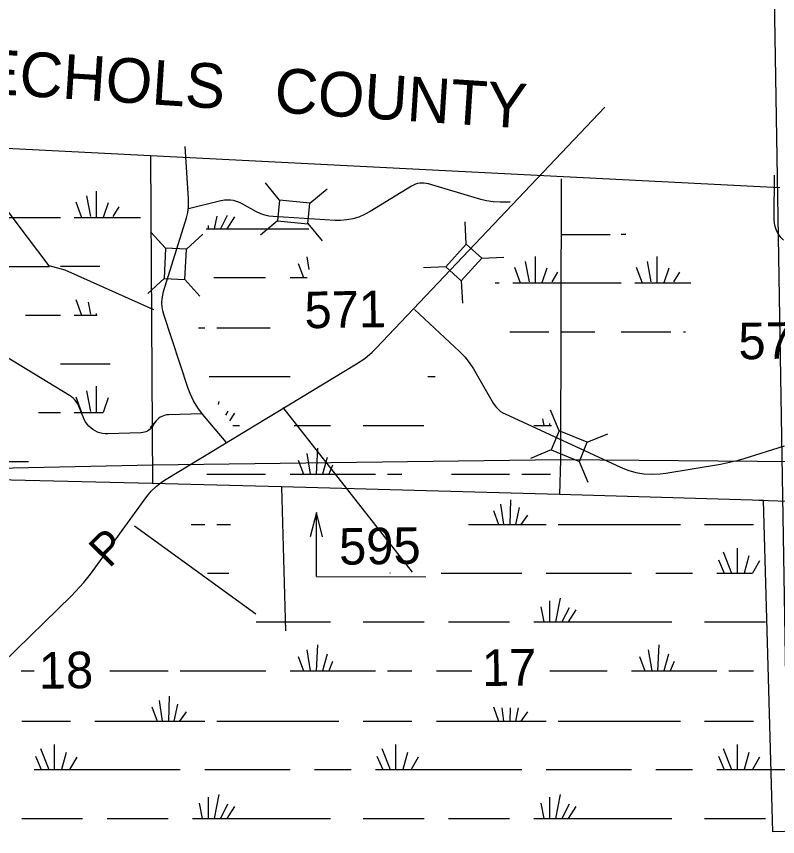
# Model space of a CAD drawing. Extents: x 2480962 to 2688785, y 277103 to 599240.
# Drawn here: x 2549109 to 2558477, y 576650 to 586749 of the extents above; entities that cross this region are included whole.
import ezdxf

# ---------------------------------------------------------------- set-up
doc = ezdxf.new("R2010")
doc.units = 0
for name, color, linetype in [('County Boundary', 7, 'Continuous'), ('Culture', 7, 'Continuous'), ('Divided_Highway', 7, 'Continuous'), ('Section Lines', 7, 'Continuous'), ('Section Numbers', 7, 'Continuous'), ('Swamps', 7, 'Continuous'), ('Uninventoried Roads and Features', 7, 'Continuous')]:
    doc.layers.add(name, color=color, linetype=linetype)

msp = doc.modelspace()

# ---------------------------------------------------------------- linework, layer by layer
at = {"layer": 'County Boundary'}
msp.add_lwpolyline([(2531891.777, 585950.249), (2538156.914, 585660.15), (2545913.029, 585281.037), (2558504.754, 584643.044)], dxfattribs=at)
at = {"layer": 'Divided_Highway'}
msp.add_line((2559042.308, 550450.169), (2558293.684, 595906.699), dxfattribs=at)
at = {"layer": 'Section Lines'}
for p, q in [((2550787.437, 580996.157), (2550765.234, 585024.142)), ((2555811.799, 584746.956), (2555804.176, 581290.05)), ((2550786.175, 581225.12), (2546002.616, 581119.252)), ((2555804.176, 581290.05), (2550786.175, 581225.12)), ((2555804.176, 581290.05), (2555794.415, 580861.023)), ((2561497.315, 581241.706), (2555804.176, 581290.05)), ((2550780.564, 580996.565), (2546827.353, 581090.487)), ((2552371.12, 580955.168), (2550780.564, 580996.565)), ((2555794.415, 580861.023), (2552371.12, 580955.168)), ((2552371.12, 580955.168), (2552421.146, 579182.669)), ((2558301.417, 580789.245), (2555794.415, 580861.023)), ((2558250.346, 580790.708), (2561483.777, 580671.87)), ((2558297.904, 580789.346), (2558416.14, 576707.671)), ((2552801.228, 579851.259), (2552801.21, 580640.585)), ((2552876.217, 580340.583), (2552801.21, 580640.585)), ((2552801.228, 579851.259), (2554148.551, 579850.09)), ((2563799.873, 576891.066), (2558416.14, 576707.671))]:
    msp.add_line(p, q, dxfattribs=at)
at = {"layer": 'Swamps'}
for p, q in [((2550092.477, 584597.921), (2550092.484, 584271.696)), ((2549838.752, 584465.01), (2549911.25, 584271.693)), ((2549971.655, 584537.507), (2550019.99, 584283.777)), ((2550237.467, 584452.935), (2550177.06, 584271.698)), ((2550370.373, 584404.608), (2550297.883, 584283.782)), ((2548921.168, 584271.675), (2549652.023, 584271.688)), ((2549821.167, 584271.691), (2550421.167, 584271.702)), ((2555816.856, 584064.141), (2556416.855, 584064.152)), ((2555491.342, 583792.971), (2555491.349, 583466.746)), ((2556991.341, 583792.998), (2556991.349, 583466.773)), ((2548918.018, 583669.05), (2549518.018, 583669.061)), ((2555237.617, 583660.06), (2555310.115, 583466.743)), ((2555370.52, 583732.557), (2555418.855, 583478.827)), ((2555636.332, 583647.985), (2555575.925, 583466.748)), ((2556737.616, 583660.087), (2556810.115, 583466.769)), ((2556870.52, 583732.584), (2556918.854, 583478.853)), ((2557136.332, 583648.011), (2557075.925, 583466.774)), ((2555769.238, 583599.658), (2555696.748, 583478.832)), ((2557269.238, 583599.684), (2557196.747, 583478.858)), ((2555220.032, 583466.741), (2555820.032, 583466.752)), ((2555820.032, 583466.752), (2556550.888, 583466.765)), ((2556720.032, 583466.768), (2557320.032, 583466.778)), ((2549838.779, 583264.996), (2549911.277, 583071.679)), ((2556551.798, 582866.757), (2557161.026, 582866.768)), ((2549652.96, 582471.667), (2550262.188, 582471.678)), ((2549971.709, 582137.479), (2550020.043, 581883.749)), ((2550092.53, 582197.893), (2550092.538, 581871.668)), ((2549838.805, 582064.982), (2549911.304, 581871.665)), ((2552801.21, 580640.585), (2552726.217, 580340.58))]:
    msp.add_line(p, q, dxfattribs=at)
for points in [[(2550421.167, 584271.702), (2550634.944, 584271.706)], [(2551575.459, 584289.25), (2551542.213, 584133.372)], [(2551701.709, 584296.69), (2551620.213, 584133.374)], [(2551794.459, 584281.817), (2551697.963, 584133.375)], [(2551467.962, 584174.184), (2551467.963, 584133.371)], [(2551445.713, 584133.371), (2551467.963, 584133.371)], [(2551467.963, 584133.371), (2551542.213, 584133.372)], [(2551542.213, 584133.372), (2551620.213, 584133.374)], [(2551620.213, 584133.374), (2551697.963, 584133.375)], [(2551697.963, 584133.375), (2552707.462, 584133.393)], [(2556551.771, 584066.772), (2556610.185, 584066.773)], [(2552681.47, 583788.201), (2552707.473, 583632.325)], [(2549652.934, 583671.681), (2550137.557, 583671.69)], [(2552577.722, 583706.573), (2552640.726, 583532.134)], [(2551538.983, 583532.115), (2552176.726, 583532.126)], [(2552477.476, 583532.132), (2552640.726, 583532.134)], [(2552640.726, 583532.134), (2552688.976, 583532.135)], [(2554999.996, 583466.737), (2555050.888, 583466.738)], [(2557320.032, 583466.778), (2557409.142, 583466.78)], [(2549991.799, 583231.887), (2550020.017, 583083.763)], [(2549222.658, 583071.667), (2549652.05, 583071.674)], [(2549821.194, 583071.677), (2550105.17, 583071.682)], [(2550092.51, 583089.571), (2550092.511, 583071.682)], [(2551349.24, 582912.292), (2551426.99, 582912.294)], [(2551575.49, 582912.296), (2552233.431, 582912.308)], [(2555180.721, 582866.733), (2555661.027, 582866.742)], [(2555816.883, 582864.126), (2556227.279, 582864.134)], [(2557316.882, 582864.153), (2557345.476, 582864.153)], [(2551482.753, 582314.787), (2552477.503, 582314.742)], [(2554173.502, 582314.772), (2554262.752, 582314.773)], [(2550237.52, 582052.906), (2550177.114, 581871.669)], [(2551601.51, 582006.723), (2551594.011, 581969.597)], [(2549382.183, 581871.655), (2549652.077, 581871.66)], [(2549821.221, 581871.663), (2550178.933, 581871.669)], [(2551709.263, 581887.911), (2551683.264, 581839.66)], [(2551794.513, 581861.974), (2551731.515, 581769.16)], [(2555584.014, 581795.165), (2555598.766, 581713.477)], [(2555669.265, 581735.791), (2555669.266, 581713.478)], [(2551772.267, 581713.472), (2551854.017, 581713.474)], [(2552525.766, 581713.485), (2552974.766, 581713.493)], [(2553375.516, 581713.5), (2554125.266, 581713.513)], [(2555476.266, 581713.475), (2555598.766, 581713.477)], [(2555598.766, 581713.477), (2555669.266, 581713.478)], [(2555669.266, 581713.478), (2555695.266, 581713.479)], [(2552815.273, 581431.425), (2552796.53, 581112.233)], [(2552681.524, 581368.359), (2552726.03, 581112.232)], [(2552934.025, 581316.363), (2552874.53, 581112.234)], [(2548918.071, 581269.022), (2549257.147, 581269.028)], [(2552577.776, 581286.669), (2552640.78, 581112.23)], [(2553000.777, 581223.613), (2552952.53, 581112.235)], [(2551453.03, 581112.272), (2552176.78, 581112.222)], [(2552477.53, 581112.227), (2552640.78, 581112.23)], [(2552640.78, 581112.23), (2552726.03, 581112.232)], [(2552726.03, 581112.232), (2552796.53, 581112.233)], [(2552796.53, 581112.233), (2552874.53, 581112.234)], [(2552874.53, 581112.234), (2552952.53, 581112.235)], [(2552952.53, 581112.235), (2553527.78, 581112.246)], [(2553676.28, 581112.248), (2553850.78, 581112.251)], [(2554463.029, 581112.262), (2555179.279, 581112.274)], [(2555327.779, 581112.277), (2555680.529, 581112.221)], [(2555068.038, 580744.831), (2555105.043, 580492.453)], [(2555190.536, 580796.771), (2555183.043, 580492.455)], [(2554979.039, 580666.89), (2555042.043, 580492.452)], [(2555294.538, 580700.271), (2555249.793, 580492.456)], [(2555398.291, 580607.46), (2555316.793, 580492.457)], [(2551260.044, 580492.449), (2551427.044, 580492.451)], [(2551575.544, 580492.454), (2551743.442, 580492.45)], [(2554671.533, 580492.446), (2555042.043, 580492.452)], [(2555042.043, 580492.452), (2555105.043, 580492.453)], [(2555105.043, 580492.453), (2555183.043, 580492.455)], [(2555183.043, 580492.455), (2555249.793, 580492.456)], [(2555249.793, 580492.456), (2555316.793, 580492.457)], [(2555316.793, 580492.457), (2555628.543, 580492.462)], [(2555776.793, 580492.465), (2557280.043, 580492.428)], [(2557577.043, 580492.433), (2558178.293, 580492.444)], [(2557977.799, 580202.936), (2557977.806, 579894.87)], [(2557807.05, 580154.683), (2557911.056, 579894.869)], [(2558122.551, 580106.438), (2558066.806, 579894.872)], [(2557747.802, 580058.181), (2557818.306, 579894.868)], [(2558256.053, 580047.064), (2558167.056, 579894.874)], [(2553706.057, 579902.297), (2553709.557, 579894.859)], [(2551460.557, 579894.883), (2551724.874, 579894.887)], [(2554336.96, 579894.87), (2555327.807, 579894.887)], [(2555628.557, 579894.892), (2556678.806, 579894.91)], [(2556979.306, 579894.915), (2557428.556, 579894.861)], [(2557729.056, 579894.866), (2557818.306, 579894.868)], [(2557818.306, 579894.868), (2557911.056, 579894.869)], [(2557911.056, 579894.869), (2557977.806, 579894.87)], [(2557977.806, 579894.87), (2558066.806, 579894.872)], [(2558066.806, 579894.872), (2558167.056, 579894.874)], [(2555669.314, 579553.451), (2555669.32, 579293.635)], [(2555802.813, 579586.829), (2555743.57, 579293.636)], [(2555561.566, 579479.199), (2555598.82, 579293.634)], [(2555910.566, 579468.079), (2555821.57, 579293.638)], [(2555995.817, 579442.081), (2555899.32, 579293.639)], [(2552061.821, 579293.636), (2552974.821, 579293.652)], [(2553375.57, 579293.659), (2554125.32, 579293.609)], [(2554426.07, 579293.614), (2555179.32, 579293.627)], [(2555476.32, 579293.632), (2555598.82, 579293.634)], [(2555598.82, 579293.634), (2555669.32, 579293.635)], [(2555669.32, 579293.635), (2555743.57, 579293.636)], [(2555743.57, 579293.636), (2555821.57, 579293.638)], [(2555821.57, 579293.638), (2555899.32, 579293.639)], [(2555899.32, 579293.639), (2557176.07, 579293.661)], [(2557577.07, 579293.606), (2558326.57, 579293.619)], [(2552815.327, 579011.583), (2552796.584, 578692.391)], [(2557016.576, 579011.593), (2556998.083, 578692.4)], [(2552681.578, 578948.454), (2552726.084, 578692.39)], [(2552934.079, 578896.521), (2552874.584, 578692.393)], [(2556882.828, 578948.465), (2556927.583, 578692.399)], [(2557135.329, 578896.53), (2557075.833, 578692.402)], [(2552577.58, 578866.827), (2552640.834, 578692.389)], [(2553000.831, 578803.708), (2552952.584, 578692.394)], [(2556779.079, 578866.837), (2556842.083, 578692.398)], [(2557202.081, 578803.718), (2557153.833, 578692.403)], [(2549166.835, 578692.391), (2549326.585, 578692.394)], [(2550259.754, 578692.348), (2550978.084, 578692.36)], [(2551126.584, 578692.363), (2552176.834, 578692.381)], [(2552477.584, 578692.386), (2552640.834, 578692.389)], [(2552640.834, 578692.389), (2552726.084, 578692.39)], [(2552726.084, 578692.39), (2552796.584, 578692.391)], [(2552796.584, 578692.391), (2552874.584, 578692.393)], [(2552874.584, 578692.393), (2552952.584, 578692.394)], [(2552952.584, 578692.394), (2553527.834, 578692.404)], [(2553676.334, 578692.343), (2553976.834, 578692.349)], [(2554277.584, 578692.354), (2554714.887, 578692.361)], [(2555674.609, 578692.378), (2556378.083, 578692.39)], [(2556678.833, 578692.395), (2556842.083, 578692.398)], [(2556842.083, 578692.398), (2556927.583, 578692.399)], [(2556927.583, 578692.399), (2556998.083, 578692.4)], [(2556998.083, 578692.4), (2557075.833, 578692.402)], [(2557075.833, 578692.402), (2557153.833, 578692.403)], [(2557153.833, 578692.403), (2557729.083, 578692.351)], [(2557877.583, 578692.353), (2558178.333, 578692.359)], [(2550866.593, 578324.916), (2550903.848, 578072.538)], [(2550989.091, 578376.919), (2550981.848, 578072.54)], [(2550777.594, 578246.976), (2550840.848, 578072.537)], [(2551093.093, 578280.419), (2551048.598, 578072.541)], [(2551197.096, 578187.608), (2551115.348, 578072.542)], [(2554979.094, 578246.985), (2555042.098, 578072.547)], [(2555081.141, 578235.931), (2555105.098, 578072.548)], [(2555187.118, 578235.871), (2555183.098, 578072.55)], [(2555285.001, 578236.785), (2555249.848, 578072.551)], [(2555398.345, 578187.617), (2555316.598, 578072.552)], [(2549174.348, 578072.572), (2549775.598, 578072.582)], [(2550076.098, 578072.524), (2550840.848, 578072.537)], [(2550840.848, 578072.537), (2550903.848, 578072.538)], [(2550903.848, 578072.538), (2550981.848, 578072.54)], [(2550981.848, 578072.54), (2551048.598, 578072.541)], [(2551048.598, 578072.541), (2551115.348, 578072.542)], [(2551115.348, 578072.542), (2551427.098, 578072.547)], [(2551575.598, 578072.55), (2553078.848, 578072.576)], [(2553375.598, 578072.581), (2553976.848, 578072.529)], [(2554277.598, 578072.534), (2555042.098, 578072.547)], [(2555042.098, 578072.547), (2555105.098, 578072.548)], [(2555105.098, 578072.548), (2555183.098, 578072.55)], [(2555183.098, 578072.55), (2555249.848, 578072.551)], [(2555249.848, 578072.551), (2555316.598, 578072.552)], [(2555316.598, 578072.552), (2555628.598, 578072.557)], [(2555776.848, 578072.56), (2557280.097, 578072.585)], [(2557576.847, 578072.59), (2558178.347, 578072.538)], [(2549575.105, 577783.075), (2549575.112, 577475.009)], [(2553776.354, 577783.084), (2553776.361, 577475.018)], [(2557977.854, 577783.094), (2557977.861, 577475.027)], [(2549404.356, 577734.822), (2549508.362, 577475.008)], [(2549719.857, 577686.577), (2549664.112, 577475.01)], [(2553605.855, 577734.83), (2553709.611, 577475.017)], [(2553921.106, 577686.585), (2553865.611, 577475.02)], [(2557807.105, 577734.84), (2557911.111, 577475.025)], [(2558122.606, 577686.595), (2558066.861, 577475.028)], [(2549345.108, 577638.32), (2549415.612, 577475.006)], [(2549853.608, 577627.203), (2549764.362, 577475.012)], [(2553546.358, 577638.328), (2553616.861, 577475.015)], [(2554054.858, 577627.212), (2553965.861, 577475.021)], [(2557747.607, 577638.338), (2557818.111, 577475.024)], [(2558256.107, 577627.158), (2558167.111, 577475.03)], [(2549326.362, 577475.004), (2549415.612, 577475.006)], [(2549415.612, 577475.006), (2549508.362, 577475.008)], [(2549508.362, 577475.008), (2549575.112, 577475.009)], [(2549575.112, 577475.009), (2549664.112, 577475.01)], [(2549664.112, 577475.01), (2549764.362, 577475.012)], [(2549764.362, 577475.012), (2551126.611, 577475.035)], [(2551427.111, 577475.04), (2552477.361, 577474.996)], [(2552778.111, 577475.001), (2553227.111, 577475.009)], [(2553527.861, 577475.014), (2553616.861, 577475.015)], [(2553616.861, 577475.015), (2553709.611, 577475.017)], [(2553709.611, 577475.017), (2553776.361, 577475.018)], [(2553776.361, 577475.018), (2553865.611, 577475.02)], [(2553865.611, 577475.02), (2553965.861, 577475.021)], [(2553965.861, 577475.021), (2555327.861, 577475.045)], [(2555628.361, 577474.987), (2556678.861, 577475.005)], [(2556979.361, 577475.01), (2557428.611, 577475.017)], [(2557729.111, 577475.022), (2557818.111, 577475.024)], [(2557818.111, 577475.024), (2557911.111, 577475.025)], [(2557911.111, 577475.025), (2557977.861, 577475.027)], [(2557977.861, 577475.027), (2558066.861, 577475.028)], [(2558066.861, 577475.028), (2558167.111, 577475.03)], [(2558167.111, 577475.03), (2559529.111, 577474.991)], [(2551467.869, 577133.537), (2551467.875, 576873.784)], [(2551601.618, 577166.977), (2551542.125, 576873.785)], [(2555669.369, 577133.546), (2555669.375, 576873.73)], [(2555802.868, 577166.986), (2555743.625, 576873.731)], [(2551360.371, 577059.347), (2551397.375, 576873.782)], [(2551709.121, 577048.165), (2551620.125, 576873.724)], [(2551794.622, 577022.229), (2551698.125, 576873.726)], [(2555561.62, 577059.355), (2555598.875, 576873.729)], [(2555910.621, 577048.174), (2555821.374, 576873.732)], [(2555995.871, 577022.237), (2555899.374, 576873.734)], [(2549174.375, 576873.745), (2549924.125, 576873.757)], [(2550224.625, 576873.763), (2550978.125, 576873.775)], [(2551274.875, 576873.78), (2551397.375, 576873.782)], [(2551397.375, 576873.782), (2551467.875, 576873.784)], [(2551467.875, 576873.784), (2551542.125, 576873.785)], [(2551542.125, 576873.785), (2551620.125, 576873.724)], [(2551620.125, 576873.724), (2551698.125, 576873.726)], [(2551698.125, 576873.726), (2552974.875, 576873.747)], [(2553375.625, 576873.754), (2554125.375, 576873.767)], [(2554425.875, 576873.772), (2555179.375, 576873.785)], [(2555476.375, 576873.727), (2555598.875, 576873.729)], [(2555598.875, 576873.729), (2555669.375, 576873.73)], [(2555669.375, 576873.73), (2555743.625, 576873.731)], [(2555743.625, 576873.731), (2555821.374, 576873.732)], [(2555821.374, 576873.732), (2555899.374, 576873.734)], [(2555899.374, 576873.734), (2557176.124, 576873.755)], [(2557576.874, 576873.762), (2558326.624, 576873.775)]]:
    msp.add_lwpolyline(points, dxfattribs=at)
at = {"layer": 'Uninventoried Roads and Features'}
for p, q in [((2553535.82, 582663.113), (2556351.882, 585630.366)), ((2551227.836, 584502.471), (2551184.641, 585147.836)), ((2558434.437, 584268.464), (2558438.27, 584795.994)), ((2552348, 584486.492), (2552172.88, 584698.467)), ((2553971.79, 584658.595), (2553461.238, 584345.009)), ((2554825.059, 584495.586), (2554179.95, 584686.183)), ((2552721.312, 584450.949), (2552933.287, 584626.069)), ((2551625.533, 584476.975), (2551226.821, 584380.651)), ((2552348, 584486.492), (2552323.736, 584231.645)), ((2552721.312, 584450.949), (2552348, 584486.492)), ((2552697.048, 584196.102), (2552721.312, 584450.949)), ((2555183.733, 584462.682), (2555064.217, 584461.848)), ((2552056.579, 584346.172), (2551888.307, 584440.665)), ((2550920.493, 583359.649), (2551200.817, 584270.357)), ((2553033.211, 584237.837), (2552268.568, 584283.859)), ((2552323.736, 584231.645), (2552111.761, 584056.525)), ((2552323.736, 584231.645), (2552697.048, 584196.102)), ((2552695.839, 584197.565), (2552870.959, 583985.59)), ((2554645.336, 583943.797), (2554631.247, 584218.39)), ((2550945.264, 583894.62), (2550760.305, 584098.067)), ((2551200.975, 583882.449), (2551404.421, 584067.408)), ((2554645.336, 583943.797), (2554394.107, 583665.393)), ((2554835.393, 583772.291), (2554645.336, 583943.797)), ((2550945.264, 583894.62), (2550927.435, 583520.045)), ((2551200.975, 583882.449), (2550945.264, 583894.62)), ((2551183.146, 583507.874), (2551200.975, 583882.449)), ((2554584.164, 583493.887), (2554835.393, 583772.291)), ((2554833.498, 583772.194), (2555108.092, 583786.283)), ((2554394.107, 583665.393), (2554119.513, 583651.304)), ((2554394.107, 583665.393), (2554584.164, 583493.887)), ((2550928.839, 583521.321), (2550725.393, 583336.362)), ((2550927.435, 583520.045), (2551183.146, 583507.874)), ((2551183.145, 583507.873), (2551368.105, 583304.427)), ((2554584.164, 583493.887), (2554598.253, 583219.293)), ((2554008.027, 583140.499), (2554563.759, 582621.728)), ((2551224.653, 582165.66), (2550923.315, 583078.911)), ((2549763.556, 582081.91), (2548642.628, 582758.773)), ((2550951.152, 581052.616), (2553296.112, 582470.205)), ((2554733.023, 582409.174), (2554977.825, 581986.746)), ((2549937.576, 581799.384), (2549872.056, 581956.124)), ((2552387.84, 581932.052), (2553980.663, 579906.172)), ((2551393.45, 581855), (2550983.511, 581843.714)), ((2551690.613, 581507.143), (2551400.067, 581851.762)), ((2555123.443, 581854.05), (2556541.965, 581199.317)), ((2555788.165, 581647.808), (2555682.683, 581901.727)), ((2550835.452, 581776.023), (2550755.271, 581688.329)), ((2550638.834, 581621.706), (2550234.064, 581608.747)), ((2555788.165, 581647.809), (2555690.44, 581411.194)), ((2556134.768, 581504.658), (2555788.165, 581647.809)), ((2556134.768, 581504.657), (2556388.686, 581610.139)), ((2556037.043, 581268.043), (2556134.768, 581504.658)), ((2558066.891, 581305.188), (2558563.204, 581459.893)), ((2555690.44, 581411.194), (2555436.522, 581305.712)), ((2555690.44, 581411.194), (2556037.043, 581268.043)), ((2556036.315, 581269.796), (2556141.797, 581015.878)), ((2557100.175, 581124.011), (2557774.838, 581235.819)), ((2550020.795, 579882.8), (2550716.085, 580836.942)), ((2552056.733, 579388.094), (2550561.33, 580470.989)), ((2548936.097, 578783.213), (2549787.731, 579613.743))]:
    msp.add_line(p, q, dxfattribs=at)
for points in [[(2550799.528, 583134.626), (2549708.287, 583625.945), (2549510.566, 583676.685), (2549243.798, 584029.295), (2549020.43, 584328.588), (2548841.32, 584526.326), (2548737.414, 584835.335), (2548789.579, 585048.515)], [(2554179.95, 584686.183), (2554153.683, 584692.47), (2554126.902, 584695.976), (2554099.901, 584696.664), (2554072.977, 584694.525), (2554046.423, 584689.585), (2554020.531, 584681.895), (2553995.585, 584671.541), (2553971.858, 584658.637), (2553971.79, 584658.595)], [(2551200.817, 584270.357), (2551217.223, 584335.633), (2551226.718, 584402.267), (2551229.194, 584469.528), (2551227.836, 584502.471)], [(2551888.307, 584440.665), (2551854.274, 584457.497), (2551818.67, 584470.679), (2551781.883, 584480.067), (2551744.316, 584485.558), (2551706.38, 584487.092), (2551668.492, 584484.653), (2551631.067, 584478.266), (2551625.533, 584476.975)], [(2555064.217, 584461.848), (2554978.08, 584465.758), (2554892.824, 584478.653), (2554825.059, 584495.586)], [(2552268.568, 584283.859), (2552217.238, 584289.656), (2552166.794, 584300.788), (2552117.79, 584317.132), (2552070.764, 584338.508), (2552056.579, 584346.172)], [(2553461.238, 584345.009), (2553393.791, 584308.299), (2553322.877, 584278.841), (2553249.271, 584256.956), (2553173.781, 584242.886), (2553097.234, 584236.782), (2553033.211, 584237.837)], [(2558548.816, 583991.976), (2558521.688, 584021.722), (2558497.818, 584054.141), (2558477.467, 584088.877), (2558460.858, 584125.55), (2558448.174, 584163.758), (2558439.554, 584203.084), (2558435.091, 584243.094), (2558434.437, 584268.464)], [(2550923.315, 583078.911), (2550910.584, 583125.573), (2550902.8, 583173.311), (2550900.049, 583221.601), (2550902.36, 583269.914), (2550909.709, 583317.72), (2550920.493, 583359.649)], [(2553296.112, 582470.205), (2553395.935, 582537.928), (2553488.132, 582615.714), (2553535.82, 582663.113)], [(2554563.759, 582621.728), (2554631.036, 582551.988), (2554690.656, 582475.597), (2554733.023, 582409.174)], [(2551400.067, 581851.762), (2551340.186, 581930.84), (2551288.899, 582015.745), (2551246.768, 582105.546), (2551224.653, 582165.66)], [(2549872.056, 581956.124), (2549859.923, 581981.35), (2549845.221, 582005.169), (2549828.108, 582027.321), (2549808.775, 582047.563), (2549787.43, 582065.673), (2549764.311, 582081.453), (2549763.556, 582081.91)], [(2554977.825, 581986.746), (2554996.478, 581958.124), (2555018.022, 581931.608), (2555042.218, 581907.489), (2555068.804, 581886.031), (2555097.486, 581867.47), (2555123.443, 581854.05)], [(2550983.511, 581843.714), (2550961.768, 581841.974), (2550940.326, 581837.97), (2550919.419, 581831.747), (2550899.278, 581823.372), (2550880.123, 581812.938), (2550862.163, 581800.558), (2550845.596, 581786.37), (2550830.603, 581770.526), (2550817.347, 581753.204), (2550805.974, 581734.59), (2550802.15, 581727.171)], [(2550234.064, 581608.747), (2550201.562, 581609.408), (2550169.307, 581613.464), (2550137.653, 581620.868), (2550106.947, 581631.541), (2550077.524, 581645.366), (2550049.706, 581662.19), (2550023.801, 581681.83), (2550000.089, 581704.07), (2549978.834, 581728.667), (2549960.264, 581755.351), (2549944.587, 581783.829), (2549937.576, 581799.384)], [(2550802.15, 581727.171), (2550792.539, 581709.924), (2550781.178, 581693.776), (2550768.192, 581678.903), (2550753.722, 581665.47), (2550737.927, 581653.622), (2550720.98, 581643.492), (2550703.068, 581635.188), (2550684.385, 581628.801), (2550665.137, 581624.403), (2550645.535, 581622.04), (2550638.834, 581621.706)], [(2557774.838, 581235.819), (2557997.491, 581284.813), (2558066.891, 581305.188)], [(2556541.965, 581199.317), (2556635.105, 581162.109), (2556731.623, 581134.841), (2556830.464, 581117.811), (2556930.542, 581111.206), (2557030.764, 581115.099), (2557100.175, 581124.011)], [(2550716.085, 580836.942), (2550769.418, 580902.613), (2550829.324, 580962.349), (2550895.144, 581015.494), (2550951.152, 581052.616)], [(2549787.731, 579613.743), (2549938.178, 579776.674), (2550020.795, 579882.8)]]:
    msp.add_lwpolyline(points, dxfattribs=at)

# ---------------------------------------------------------------- texts
at = {"layer": 'Culture'}
msp.add_text('ECHOLS   COUNTY', height=550, rotation=356.2833583, dxfattribs=at).set_placement((2548644.078, 585804.493))
at = {"layer": 'Section Numbers'}
for s, rotation, p in [('571', 0.8221972, (2552657.618, 582908.575)), ('570', 0.8221944, (2557997.683, 582525.897)), ('595', 0.8221778, (2553082.938, 579996.144)), ('18', 0.8221694, (2549387.392, 578469.321)), ('17', 0.8221667, (2554841.571, 578502.748))]:
    msp.add_text(s, height=450, rotation=rotation, dxfattribs=at).set_placement(p)
at = {"layer": 'Uninventoried Roads and Features'}
msp.add_text('P', height=400, rotation=45.4322227, dxfattribs=at).set_placement((2550251.012, 579944.046))

doc.saveas('drawing.dxf')
